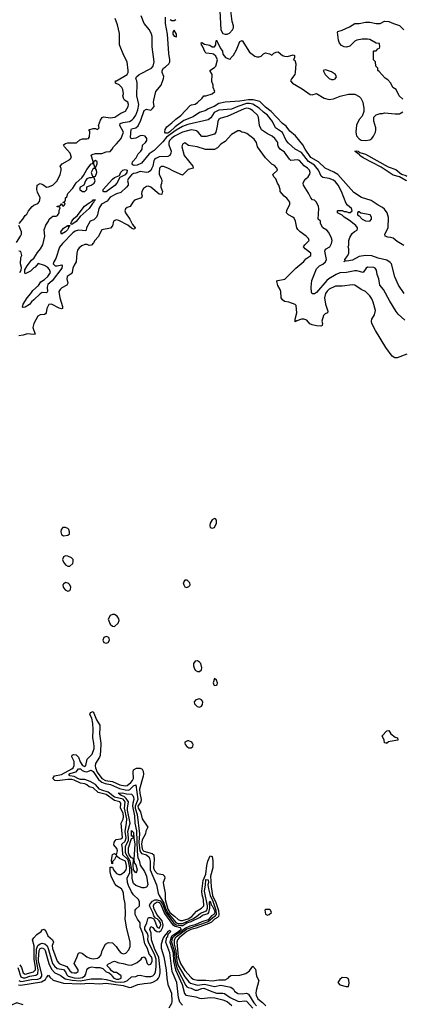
# Model space of a CAD drawing. Header units: inches. Extents: x 2348352 to 2479776, y 460422 to 613655.
# Tile 425 of 590: x 2416358 to 2419957, y 557545 to 566807. Entities that reach past the tile are written whole.
import ezdxf

# ---------------------------------------------------------------- set-up
doc = ezdxf.new("R2010")
doc.units = ezdxf.units.IN
doc.header["$MEASUREMENT"] = 0
doc.layers.add('C4515', color=7, linetype='Continuous')
doc.layers.add('C4516', color=7, linetype='Continuous')

msp = doc.modelspace()

# ---------------------------------------------------------------- linework, layer by layer
at = {"layer": 'C4515', "color": 4}
for points, elevation in [([(2416357.8, 557917.8), (2416374.2, 557890), (2416390, 557841.6), (2416410, 557828.4), (2416487.3, 557850), (2416505.3, 557870), (2416507.6, 557890), (2416494.7, 557970), (2416494.5, 558094.5), (2416478, 558150), (2416490, 558170.7), (2416518.3, 558201.7), (2416559, 558230), (2416570, 558244.7), (2416588.9, 558251.1), (2416607.5, 558227.5), (2416622, 558190), (2416667.7, 558150), (2416674.8, 558130), (2416663.4, 558096.6), (2416665.5, 558070), (2416710.4, 557950), (2416728.2, 557930), (2416742.2, 557922.2), (2416801.8, 557901.8), (2416830, 557860.4), (2416850, 557845.7), (2416870, 557840.3), (2416890, 557840.5), (2416906.8, 557853.2), (2416909.5, 557870), (2416869.3, 557930), (2416896.1, 557983.9), (2416910, 558024.7), (2416926.3, 558033.7), (2416950, 558022), (2416990.6, 557990), (2417017.6, 557977.6), (2417050, 557972.6), (2417090, 557980.3), (2417109.4, 557990), (2417125.1, 558010), (2417135.1, 558050), (2417165.2, 558110), (2417192.9, 558127.1), (2417230, 558124), (2417238, 558118), (2417264.9, 558090), (2417290.3, 558050.3), (2417310, 558030.7), (2417330, 558021), (2417355.5, 558024.5), (2417383.2, 558056.8), (2417396, 558090), (2417396, 558130), (2417362.7, 558270), (2417348.7, 558350), (2417353.2, 558390), (2417349.4, 558489.4), (2417337.2, 558550), (2417335.1, 558590), (2417329.3, 558610), (2417315.1, 558630), (2417270, 558660.9), (2417250, 558685.2), (2417217, 558750), (2417209.6, 558790.4), (2417210, 558834), (2417230, 558834), (2417241, 558810), (2417270, 558774.8), (2417290, 558766.8), (2417310, 558767.3), (2417345.2, 558790), (2417358, 558810), (2417363.7, 558830), (2417363.6, 558850), (2417353.3, 558890), (2417295.6, 558915.6), (2417274, 558934), (2417270, 558946), (2417250, 558908), (2417231.1, 558888.9), (2417230, 558866), (2417226, 558870), (2417222, 558902), (2417230, 558954), (2417250, 558962), (2417270, 558952), (2417279.3, 558990), (2417272.7, 559010), (2417244.1, 559044.1), (2417246, 559070), (2417265.9, 559094.1), (2417310, 559102.3), (2417322.9, 559110), (2417324.4, 559115.6), (2417311.5, 559250), (2417330, 559287.3), (2417335, 559310), (2417330, 559342.7), (2417307.6, 559390), (2417310, 559437.2), (2417299.3, 559450), (2417250, 559461.2), (2417170, 559517), (2417097.3, 559537.3), (2417050, 559580.5), (2417010, 559589.5), (2416989.4, 559610), (2416970, 559619.7), (2416930, 559624.2), (2416870, 559654.1), (2416850, 559659.5), (2416810, 559659.2), (2416710, 559645.7), (2416689.7, 559650), (2416669.8, 559670), (2416685.9, 559694.1), (2416750, 559707.2), (2416850, 559759.7), (2416862.3, 559770), (2416869.8, 559790), (2416871.6, 559811.6), (2416869, 559830), (2416848.4, 559871.6), (2416851.3, 559888.7), (2416864.4, 559895.6), (2416890, 559891.3), (2416910, 559870.3), (2416926.6, 559826.6), (2416950, 559791.8), (2416970, 559781.7), (2416981.6, 559790), (2416992.9, 559850), (2417041.1, 559898.9), (2417057.5, 559950), (2417059.1, 559970), (2417054.4, 560000)], 76), ([(2417121.2, 560000), (2417122.7, 559990), (2417114.5, 559885.5), (2417109.3, 559870), (2417072.1, 559810), (2417068.6, 559788.6), (2417071.1, 559770), (2417087.8, 559730), (2417130, 559670.3), (2417165.5, 559650), (2417230, 559641.6), (2417300.7, 559610), (2417350, 559600.8), (2417370, 559603.1), (2417403.5, 559630), (2417420.4, 559650), (2417427.6, 559670), (2417424.5, 559730), (2417429.5, 559750.5), (2417455.3, 559764.7), (2417490, 559765.3), (2417510, 559755.5), (2417519.3, 559739.3), (2417523.5, 559710), (2417520.6, 559690), (2417485, 559570), (2417487.2, 559530), (2417499.3, 559470), (2417497.6, 559450), (2417470.4, 559410), (2417472.4, 559390), (2417495.8, 559355.8), (2417510, 559290.8), (2417562, 559210), (2417546, 559174), (2417542.8, 559150), (2417508.9, 559091.1), (2417504.1, 559050), (2417508.6, 559008.6), (2417515.2, 558995.2), (2417526.5, 558986.5), (2417604.9, 558964.9), (2417620.5, 558950), (2417623.2, 558903.2), (2417616.2, 558830), (2417625.2, 558805.2), (2417650, 558776.5), (2417705.5, 558765.5), (2417720.7, 558750), (2417723, 558730), (2417708.8, 558691.2), (2417710.3, 558670), (2417727.6, 558590), (2417726.4, 558530), (2417750, 558439.6), (2417770, 558407.4), (2417815.1, 558375.1), (2417850, 558341.7), (2417870, 558333.1), (2417890, 558332.4), (2417943.6, 558350), (2417976.4, 558370), (2418020.2, 558419.8), (2418069.5, 558450), (2418089.5, 558470), (2418088.5, 558530), (2418075.5, 558575.5), (2418071.6, 558610), (2418084.9, 558710), (2418107.6, 558770), (2418118.5, 558850), (2418128.9, 558891.1), (2418150, 558943), (2418170, 558934.8), (2418175.9, 558895.9), (2418173.5, 558830), (2418153.1, 558750), (2418159.1, 558650), (2418172.2, 558570), (2418203.9, 558503.9), (2418226.6, 558426.6), (2418231.7, 558390), (2418227.5, 558372.5), (2418218.9, 558361.1), (2418190, 558346.4), (2418161.2, 558318.8), (2418136, 558304), (2418017.6, 558262.4), (2417968.9, 558250), (2417930, 558230.9), (2417858.6, 558170), (2417842.7, 558150), (2417835.5, 558130), (2417850.1, 557990.1), (2417869.3, 557930), (2417910, 557862), (2417970, 557797), (2417990, 557782.3), (2418030, 557771.4), (2418110, 557772.4), (2418170, 557764.4), (2418230, 557775.2), (2418290, 557775.8), (2418319.3, 557790), (2418331.9, 557808.1), (2418343.6, 557816.4), (2418430, 557820.2), (2418486.7, 557833.3), (2418519.5, 557860.5), (2418550, 557904.7), (2418574.6, 557874.6), (2418584.9, 557810), (2418607.3, 557770), (2418583.6, 557676.4), (2418578.9, 557650), (2418580.9, 557630), (2418598, 557598), (2418643.4, 557563.4), (2418672.2, 557530)], 76), ([(2417912.1, 560000), (2417913.4, 559990), (2417929.1, 559969.1), (2417950, 559957.1), (2417970, 559956.3), (2417986, 559970), (2417989.4, 559990), (2417982.7, 560000)], 84), ([(2419812.2, 560000), (2419810, 559998), (2419805, 560000)], 76), ([(2416339.2, 557890), (2416370, 557802.7), (2416390, 557793.7), (2416410, 557795.5), (2416452.7, 557810), (2416510, 557819.1), (2416527.2, 557832.8), (2416532.2, 557870), (2416513.8, 557970), (2416516.8, 558063.2), (2416530, 558097.4), (2416550, 558114.3), (2416570, 558120.8), (2416595.3, 558115.3), (2416614.9, 558094.9), (2416626, 558070), (2416667.3, 557930), (2416684.1, 557904.1), (2416710, 557882), (2416771.4, 557871.4), (2416788.9, 557850), (2416802, 557822), (2416815.5, 557810), (2416870, 557795.2), (2416909.8, 557790.2), (2416950, 557798.5), (2416970, 557813.4), (2416978.9, 557830), (2416989.7, 557870.3), (2416998, 557882), (2417010, 557890.8), (2417037.3, 557897.3), (2417070, 557891), (2417111.3, 557891.3), (2417141, 557881), (2417170, 557851.3), (2417199.8, 557839.8), (2417222.8, 557822.8), (2417227.3, 557810), (2417243.8, 557790), (2417270, 557780.7), (2417290, 557780.2), (2417314, 557790), (2417311.5, 557811.5), (2417270, 557844), (2417245.2, 557845.2), (2417220.2, 557860.2), (2417210, 557878), (2417178, 557910), (2417194.6, 557925.4), (2417210, 557930.8), (2417230, 557946), (2417250, 557950.6), (2417290, 557934.9), (2417330.3, 557930.3), (2417375.2, 557915.2), (2417410, 557913), (2417462.7, 557937.3), (2417499.3, 557970), (2417510, 557986), (2417530, 557991), (2417546, 557970), (2417556, 557930), (2417570, 557916), (2417590, 557924), (2417604.5, 557950), (2417603.6, 557970), (2417596.3, 557990), (2417577.2, 558017.2), (2417561.3, 558070), (2417535.2, 558115.2), (2417517.7, 558210), (2417492.1, 558270), (2417491.7, 558311.7), (2417464.6, 558344.6), (2417444, 558390), (2417443.6, 558430), (2417450, 558440.7), (2417485.2, 558470), (2417485.2, 558510), (2417474, 558530), (2417430, 558575.1), (2417410, 558603.7), (2417381.6, 558661.6), (2417372, 558692), (2417369.8, 558730), (2417394.7, 558785.3), (2417394.8, 558830), (2417381.2, 558890), (2417372.5, 558910), (2417329, 558950), (2417326.6, 559010), (2417319.1, 559050), (2417350, 559079.6), (2417358.4, 559110), (2417349.9, 559170), (2417364.1, 559250), (2417364.4, 559290), (2417343.4, 559390), (2417349, 559450), (2417330, 559473.2), (2417250, 559493.3), (2417190, 559541.2), (2417130, 559558.9), (2417110, 559569.8), (2417072, 559612), (2417022.1, 559642.1), (2416970, 559660.8), (2416930, 559659.8), (2416910, 559665.3), (2416870, 559687), (2416830, 559693.2), (2416822.4, 559702.4), (2416820.7, 559710), (2416830, 559714.9), (2416889.8, 559730.2), (2416910, 559761), (2416930, 559759.5), (2416945.8, 559745.8), (2416970, 559734), (2416990, 559732.7), (2417030, 559748.8), (2417050, 559735.3), (2417100.8, 559660.8), (2417130, 559634.5), (2417161.4, 559621.4), (2417213.6, 559613.6), (2417296.2, 559576.2), (2417350, 559561.4), (2417380.3, 559559.7), (2417394.7, 559565.3), (2417430, 559601.1), (2417450.3, 559610.3), (2417467.8, 559470), (2417443.6, 559410), (2417444.9, 559390), (2417462.6, 559330), (2417485.9, 559150), (2417480.1, 559070), (2417487.2, 558987.2), (2417503.6, 558963.6), (2417551.6, 558951.6), (2417576.2, 558930), (2417586.2, 558890), (2417586.2, 558810), (2417646.4, 558670), (2417660.4, 558590), (2417668.4, 558570), (2417714.9, 558494.9), (2417729.2, 558449.2), (2417747.6, 558410), (2417830, 558311.8), (2417850, 558305.6), (2417890, 558305.6), (2417987.3, 558350), (2418021.8, 558370), (2418058.4, 558401.6), (2418114.2, 558425.8), (2418123.4, 558450), (2418123.9, 558470), (2418096.5, 558610), (2418107, 558670), (2418108.2, 558711.8), (2418110, 558717.6), (2418130, 558717.1), (2418132.9, 558690), (2418126.8, 558670), (2418135.5, 558630), (2418150.6, 558570), (2418176.1, 558516.1), (2418204.2, 558430), (2418206.7, 558390), (2418190, 558370.5), (2418130, 558321.6), (2417929, 558251), (2417830, 558178), (2417821.4, 558170), (2417810, 558145.2), (2417810.7, 558110), (2417827.7, 558047.7), (2417835, 557950), (2417848.1, 557910), (2417910, 557802.7), (2417950, 557755.3), (2417965.3, 557745.3), (2418030, 557724.4), (2418095.3, 557735.3), (2418190, 557712.9), (2418250, 557726.4), (2418345.5, 557705.5), (2418368, 557688), (2418378.8, 557670), (2418410, 557648), (2418450, 557643), (2418490, 557650.8), (2418510, 557640.7), (2418559.1, 557559.1), (2418585.7, 557530)], 72), ([(2416346.8, 557726.8), (2416370, 557726.4), (2416562.5, 557757.5), (2416600.5, 557779.5), (2416610, 557798), (2416630, 557818), (2416640.4, 557800.4), (2416672.1, 557772.1), (2416770, 557744.9), (2416930, 557738.4), (2417010, 557743.2), (2417110, 557739.1), (2417170, 557744.2), (2417330, 557720.9), (2417390, 557703), (2417410, 557706), (2417469.7, 557730.3), (2417530, 557741.6), (2417590, 557746.4), (2417610, 557753.1), (2417650, 557775.8), (2417663, 557790), (2417672.3, 557810), (2417679.2, 557840.8), (2417679.8, 557870), (2417665.5, 557985.5), (2417625.5, 558070), (2417596.8, 558150), (2417594.3, 558214.3), (2417583.5, 558250), (2417590, 558277.3), (2417610, 558266), (2417625.8, 558245.8), (2417648.9, 558228.9), (2417670, 558225.7), (2417690, 558240.6), (2417703.7, 558270), (2417707.8, 558290), (2417697.9, 558330), (2417648.2, 558388.2), (2417618.7, 558450), (2417615.2, 558470), (2417622.7, 558490), (2417650, 558507.4), (2417670, 558503.3), (2417683.6, 558490), (2417719.4, 558399.4), (2417795.9, 558295.9), (2417819.2, 558279.2), (2417866.5, 558266.5), (2417875.2, 558255.2), (2417875.9, 558250), (2417854.3, 558230), (2417790, 558186), (2417779.3, 558170), (2417770.9, 558130), (2417800.1, 558030), (2417805.5, 557950), (2417823.6, 557870), (2417887.5, 557730), (2417907.5, 557647.5), (2417922, 557630), (2418015.8, 557615.8), (2418050, 557602), (2418070, 557600.5), (2418150, 557610.3), (2418193.1, 557606.9), (2418270, 557587.2), (2418310.5, 557570), (2418353.4, 557533.4)], 64), ([(2416350.1, 557770.1), (2416370, 557761.1), (2416390, 557761.4), (2416470, 557779.3), (2416530, 557782.2), (2416552.4, 557790), (2416565.8, 557810), (2416565.5, 557830), (2416536.1, 557950), (2416534.9, 557970), (2416542, 558050), (2416550, 558068.4), (2416570, 558076.1), (2416590, 558063.8), (2416596.5, 558050), (2416631, 557930), (2416655.8, 557875.8), (2416690, 557841.7), (2416738.9, 557818.9), (2416785, 557785), (2416852.3, 557772.3), (2416930, 557766.5), (2417030, 557784), (2417130, 557783.2), (2417170, 557777.8), (2417255.6, 557755.6), (2417310, 557752.1), (2417342.6, 557757.4), (2417370.8, 557769.2), (2417410, 557804), (2417450, 557807.3), (2417470, 557816), (2417490, 557818.8), (2417545.8, 557805.8), (2417590, 557805.3), (2417610, 557812.4), (2417627.6, 557830), (2417636.4, 557850), (2417642.6, 557897.4), (2417642.3, 557970), (2417630, 558006.3), (2417569.8, 558130), (2417563.9, 558150), (2417565.5, 558190), (2417561.2, 558210), (2417536.5, 558250), (2417534.2, 558270), (2417555.3, 558310), (2417563, 558350), (2417570, 558360.5), (2417590, 558362), (2417613.7, 558353.7), (2417622.3, 558342.3), (2417650.7, 558270), (2417670, 558262.7), (2417684.5, 558290), (2417682, 558310), (2417671.3, 558330), (2417650, 558349.7), (2417635.1, 558355.1), (2417618.3, 558378.3), (2417609.8, 558410), (2417580.4, 558470), (2417584.2, 558490), (2417605.7, 558514.3), (2417630, 558526.6), (2417650, 558528.5), (2417678.1, 558518.1), (2417700.6, 558490), (2417731.3, 558410), (2417807.3, 558307.3), (2417830, 558291.6), (2417874.2, 558285.8), (2417892.7, 558287.3), (2417930, 558310.1), (2417970, 558322.9), (2418054.3, 558365.7), (2418077.9, 558382.1), (2418130, 558399.3), (2418137.6, 558410), (2418145.3, 558450), (2418144.2, 558510), (2418150, 558516.4), (2418159.3, 558479.3), (2418170, 558472.2), (2418190, 558426), (2418192.8, 558410), (2418185, 558390), (2418163.3, 558376.7), (2418130, 558339.2), (2418070, 558319.9), (2418010, 558291.7), (2417959.4, 558280.6), (2417917.3, 558262.7), (2417874.3, 558225.7), (2417814.6, 558190), (2417796.1, 558170), (2417787.8, 558150), (2417786.5, 558130), (2417811.6, 558050), (2417819, 557950), (2417839.9, 557879.9), (2417921.3, 557721.3), (2417930, 557708.7), (2417942, 557702), (2417970, 557695.6), (2418010, 557677.4), (2418030, 557676.5), (2418070, 557694.2), (2418090, 557697.6), (2418150, 557670.2), (2418210, 557650.3), (2418270, 557650.4), (2418285.1, 557645.1), (2418339.1, 557610), (2418410, 557573.1), (2418430, 557570.3), (2418470, 557577.4), (2418490, 557574.9), (2418551.6, 557510)], 68), ([(2417890, 557535.8), (2417864.4, 557564.4), (2417850.7, 557610), (2417834.6, 557750), (2417793.4, 557853.4), (2417770, 558028), (2417734, 558130), (2417743.2, 558176.8), (2417750, 558184.2), (2417755.2, 558204.8), (2417778.4, 558230), (2417770, 558240.5), (2417750, 558230.6), (2417735.6, 558204.4), (2417730, 558203.1), (2417707.1, 558170), (2417689.7, 558110), (2417687.3, 558072.7), (2417714.7, 557990), (2417735, 557870), (2417741.6, 557790), (2417751.9, 557730), (2417786.6, 557650), (2417789.6, 557570), (2417787, 557553), (2417760.9, 557510)], 56), ([(2416390, 557541.3), (2416330, 557559.1), (2416270, 557534)], 56)]:
    msp.add_lwpolyline(points, dxfattribs=dict(at, elevation=elevation))
for points, elevation in [([(2417530, 558639.5), (2417510, 558642), (2417450, 558662), (2417430, 558682.7), (2417422.5, 558702.5), (2417416.9, 558730), (2417413.6, 558810), (2417398.6, 558890), (2417352.5, 558970), (2417354, 559030), (2417380.4, 559090), (2417382.2, 559110), (2417375.6, 559170), (2417395.8, 559250), (2417371.4, 559370), (2417370.7, 559390), (2417382.4, 559450), (2417360.5, 559480.5), (2417339.9, 559499.9), (2417313.2, 559510), (2417284, 559530), (2417288.1, 559531.9), (2417326.4, 559533.6), (2417364.2, 559524.2), (2417410, 559520.3), (2417422, 559510), (2417430, 559494), (2417433, 559470), (2417423.1, 559436.9), (2417420.5, 559410), (2417438.3, 559318.3), (2417441.1, 559250), (2417457.7, 559177.7), (2417462.9, 558982.9), (2417470, 558922), (2417482, 558902), (2417490, 558854), (2417533.4, 558793.4), (2417552, 558750), (2417563, 558670), (2417550, 558646)], 68), ([(2417450, 558782.4), (2417429.9, 558809.9), (2417425.6, 558854.4), (2417429.6, 558909.6), (2417420.4, 558920.4), (2417410, 558921.6), (2417387.9, 558950), (2417380.6, 558970), (2417382.5, 559017.5), (2417410, 559104), (2417428, 559110), (2417426, 559126), (2417410, 559128), (2417410, 559178.8), (2417430, 559162), (2417430.2, 559110), (2417441.2, 559050), (2417430.2, 558910), (2417435.9, 558875.9), (2417450, 558858.4), (2417461.6, 558810), (2417457, 558790)], 64), ([(2418710, 558435.3), (2418670, 558435.3), (2418664.7, 558430), (2418670, 558394), (2418690, 558382), (2418706, 558390), (2418726, 558410), (2418718, 558430)], 84), ([(2419390, 557798), (2419370, 557778), (2419351.3, 557750), (2419370, 557727.3), (2419430, 557711.3), (2419450, 557714), (2419456, 557744), (2419452.9, 557772.9), (2419448.4, 557788.4), (2419434.6, 557794.6)], 84)]:
    msp.add_lwpolyline(points, close=True, dxfattribs=dict(at, elevation=elevation))
at = {"layer": 'C4516', "color": 4}
for points, elevation in [([(2416354, 564890), (2416389, 564930), (2416410, 564964.7), (2416424, 564976), (2416442, 565010), (2416475.3, 565050), (2416490, 565061), (2416530, 565078), (2416544.7, 565095.3), (2416549.3, 565130), (2416524.2, 565184.2), (2416519.6, 565210), (2416523.7, 565250), (2416550, 565267.3), (2416576.7, 565256.7), (2416610, 565231), (2416630, 565234), (2416668.7, 565250), (2416709.4, 565290.6), (2416739, 565350), (2416748.4, 565388.4), (2416748.4, 565408.4), (2416738, 565430), (2416758, 565450), (2416830, 565491.3), (2416844, 565510), (2416833.2, 565550), (2416779, 565610), (2416768.7, 565630), (2416790, 565642.8), (2416810, 565647.3), (2416891.9, 565648.1), (2416924, 565676), (2416950, 565684.7), (2416990, 565684.7), (2417006, 565690), (2417014.6, 565705.4), (2417018, 565750), (2417018, 565758), (2417008.4, 565771.6), (2417050, 565782), (2417070, 565782), (2417090, 565774), (2417106, 565790), (2417098, 565810), (2417118, 565862), (2417133.2, 565886.8), (2417150, 565893.4), (2417210, 565884.9), (2417254, 565890), (2417310, 565926.8), (2417353, 565947), (2417378, 565990), (2417381.2, 566010), (2417374, 566030), (2417344, 566050), (2417334, 566070), (2417329.2, 566090), (2417334, 566110), (2417329.3, 566150), (2417318, 566170), (2417293.7, 566193.7), (2417258, 566210), (2417258, 566230), (2417270, 566233), (2417369.3, 566290), (2417377, 566310), (2417377, 566330), (2417367.6, 566410), (2417337.6, 566470), (2417298, 566570), (2417297, 566677), (2417278.7, 566758.7), (2417257.2, 566817.2)], 76), ([(2419980.4, 563980.4), (2419917.7, 564037.7), (2419900.4, 564060.4), (2419838.6, 564158.6), (2419781.2, 564270), (2419745.2, 564310), (2419737.2, 564370), (2419722, 564410), (2419713.2, 564450), (2419702, 564470), (2419690, 564475.1), (2419630, 564479.3), (2419616, 564470), (2419590, 564428.7), (2419530, 564443.7), (2419510, 564443.7), (2419430.5, 564429.5), (2419370, 564426), (2419334, 564410), (2419266.4, 564370), (2419246.6, 564353.4), (2419150, 564240.9), (2419130, 564226.6), (2419110, 564228.7), (2419103.7, 564243.7), (2419099.3, 564290), (2419106.3, 564353.7), (2419150, 564462), (2419178, 564490), (2419210, 564506), (2419235.3, 564530), (2419244, 564550), (2419229.2, 564630), (2419233.2, 564646.8), (2419274, 564670), (2419290, 564702), (2419296, 564730), (2419292.5, 564752.5), (2419265.6, 564805.6), (2419246, 564826), (2419209, 564850), (2419186, 564890), (2419186, 564910), (2419166, 564930), (2419173.2, 565030), (2419169, 565050), (2419150, 565088.7), (2419130, 565109), (2419113.2, 565113.2), (2419095.3, 565130), (2419075.1, 565175.1), (2419028, 565250), (2419026, 565270), (2419035.3, 565290), (2419049.3, 565310.7), (2419072.7, 565327.3), (2419086.6, 565353.4), (2419089.4, 565370), (2419083.7, 565390), (2419066, 565410), (2419032.5, 565432.5), (2418990, 565480.9), (2418970, 565489.4), (2418910, 565482.7), (2418895.1, 565495.1), (2418850, 565560.9), (2418809.2, 565590), (2418793.2, 565610), (2418786, 565630), (2418785.2, 565650), (2418757.2, 565690), (2418734, 565710), (2418690, 565731.8), (2418633.2, 565770), (2418612.7, 565812.7), (2418605.1, 565890), (2418596.2, 565910), (2418552, 565950), (2418530, 565965.6), (2418510, 565972.8), (2418490, 565973.7), (2418470, 565968), (2418310, 565896.2), (2418250, 565879.5), (2418231, 565870), (2418220.7, 565850), (2418216.3, 565803.7), (2418202, 565750), (2418190, 565729), (2418113, 565707), (2418070, 565709.4), (2418035.3, 565750), (2418020.2, 565760.2), (2418010, 565765.2), (2417969.4, 565769.4), (2417890, 565749.6), (2417813, 565710), (2417786.4, 565690), (2417768.5, 565670), (2417760.4, 565650), (2417760.4, 565630), (2417782, 565570), (2417781, 565550), (2417771.3, 565530), (2417750, 565521.2), (2417670, 565517), (2417638.3, 565501.7), (2417627.6, 565492.4), (2417621.2, 565478.8), (2417610.2, 565429.8), (2417597.7, 565402.3), (2417590, 565389), (2417570, 565373.2), (2417550, 565369.4), (2417490, 565379), (2417450, 565362), (2417430, 565359), (2417410, 565346), (2417378, 565310), (2417373, 565290), (2417379.3, 565270), (2417378, 565250), (2417364, 565230), (2417310, 565181.2), (2417270, 565169.2), (2417210, 565137.2), (2417181, 565099), (2417126, 565070), (2417102.8, 565030), (2417090.7, 564970), (2417080.7, 564950), (2417054.6, 564925.4), (2417021, 564910), (2416986, 564850), (2416984.7, 564830), (2416978.8, 564821.2), (2416910, 564826.3), (2416881.3, 564818.7), (2416858.9, 564801.1), (2416759.9, 564700.1), (2416734, 564666), (2416698.5, 564561.5), (2416678, 564530), (2416672, 564510), (2416691.6, 564491.6), (2416710, 564491.3), (2416750, 564502), (2416758, 564490), (2416753.4, 564470), (2416664, 564350), (2416623.4, 564316.6), (2416615.8, 564290), (2416620.7, 564250), (2416617.5, 564242.5), (2416610, 564237.2), (2416570, 564239.5), (2416550, 564229.5), (2416490.8, 564170), (2416467.5, 564152.5), (2416450, 564129.2), (2416410, 564104), (2416390, 564098), (2416383.1, 564103.1), (2416389.3, 564130), (2416429, 564190), (2416464, 564230), (2416480.2, 564259.8), (2416534.8, 564305.2), (2416558, 564342), (2416590, 564362), (2416622, 564390), (2416648, 564430), (2416638, 564458), (2416619.5, 564479.5), (2416590, 564496), (2416532.9, 564512.9), (2416502.4, 564477.6), (2416490, 564471.6), (2416458.9, 564441.1), (2416410, 564416), (2416404.8, 564424.8), (2416407.6, 564452.4), (2416428.1, 564491.9), (2416470, 564544.9), (2416493.9, 564566.1), (2416524, 564616), (2416553.7, 564650), (2416575.1, 564690), (2416594, 564770), (2416589.1, 564830.9), (2416604.7, 564875.3), (2416628.7, 564910), (2416635.3, 564930), (2416652.9, 564947.1), (2416670, 564958), (2416700.4, 564959.6), (2416714.6, 564965.4), (2416728, 564990), (2416728, 565012), (2416738, 565038), (2416730, 565046), (2416710, 565046), (2416710, 565054), (2416742, 565058), (2416750, 565074), (2416754, 565074), (2416758, 565058), (2416770, 565054), (2416786, 565070), (2416782, 565082), (2416766, 565086), (2416766, 565090), (2416782, 565098), (2416788, 565112), (2416788.7, 565130), (2416800.4, 565139.6), (2416810, 565171), (2416857.6, 565222.4), (2416888.3, 565271.7), (2416941.6, 565318.4), (2416959.7, 565340.3), (2416990, 565396), (2417030, 565452), (2417046, 565454), (2417048, 565472), (2417030, 565532), (2417040.2, 565539.8), (2417070, 565546.8), (2417130, 565546.8), (2417170, 565562.8), (2417210, 565566.8), (2417229.2, 565590), (2417239, 565610), (2417270, 565639.1), (2417311.8, 565690), (2417335.1, 565750), (2417299.6, 565810), (2417302.7, 565830), (2417330, 565839.5), (2417391, 565849), (2417416.2, 565863.8), (2417430, 565876.3), (2417451.6, 565910), (2417470, 565958), (2417478, 566010), (2417460.5, 566090), (2417463.7, 566210), (2417461.2, 566230), (2417449.2, 566250), (2417455.3, 566270), (2417482, 566290), (2417597.2, 566350), (2417612, 566370), (2417622, 566410), (2417604.5, 566550), (2417605.2, 566650), (2417599.3, 566670), (2417578, 566710), (2417529.6, 566770), (2417502, 566842)], 72), ([(2419975.3, 564230), (2419922.7, 564310), (2419887.2, 564387.2), (2419854, 564510), (2419843.7, 564523.7), (2419810, 564546), (2419730, 564562.7), (2419670, 564586), (2419610.7, 564589.3), (2419550, 564579.5), (2419490, 564545.1), (2419435.3, 564535.3), (2419422, 564538), (2419408, 564530), (2419418, 564542), (2419415.3, 564550), (2419445.2, 564590), (2419453.2, 564610), (2419455.3, 564650), (2419449, 564670), (2419453.2, 564686.8), (2419453.2, 564730), (2419462, 564758), (2419485.6, 564794.4), (2419506, 564814), (2419532.9, 564827.1), (2419536.5, 564843.5), (2419536, 564850), (2419519, 564870), (2419458.9, 564918.9), (2419410, 564949.2), (2419390, 564969), (2419348, 564990), (2419346, 565010), (2419350, 565011.3), (2419391.1, 565011.1), (2419410, 565002), (2419430, 565002), (2419450, 564992), (2419467.3, 564992.7), (2419486, 565010), (2419478, 565030), (2419441.2, 565061.2), (2419430, 565078), (2419385.6, 565190), (2419355.1, 565250), (2419330, 565282), (2419310, 565296.9), (2419270, 565311.5), (2419210, 565322.7), (2419195.3, 565335.3), (2419167.8, 565390), (2419130, 565437.6), (2419074.1, 565474.1), (2419010, 565556.3), (2418949.7, 565589.7), (2418885.1, 565645.1), (2418865.6, 565670), (2418830, 565747), (2418763.7, 565790), (2418735.8, 565850), (2418690, 565907.3), (2418650, 565937.4), (2418610, 565975.8), (2418552, 566012), (2418518.5, 566018.5), (2418490, 566016.8), (2418408.5, 565991.5), (2418350, 565964.8), (2418230, 565954.7), (2418186.6, 565933.4), (2418156.7, 565883.3), (2418130, 565864.7), (2417940.4, 565819.6), (2417890, 565802), (2417830, 565766.4), (2417738.9, 565701.1), (2417703.2, 565656.8), (2417623.1, 565576.9), (2417576, 565544), (2417503, 565457), (2417462.4, 565437.6), (2417435.2, 565435.2), (2417421.2, 565441.2), (2417415.8, 565450), (2417420.4, 565470), (2417452.6, 565507.4), (2417473.6, 565546.4), (2417497.6, 565570), (2417509.3, 565590), (2417514.6, 565625.4), (2417542, 565650), (2417554, 565670), (2417554, 565690), (2417538, 565710), (2417510, 565717.2), (2417490, 565712.7), (2417450, 565692.7), (2417406, 565686), (2417401.5, 565701.5), (2417405.4, 565774.6), (2417410, 565780.7), (2417451.3, 565788.7), (2417472.6, 565807.4), (2417498.5, 565861.5), (2417530, 565951.3), (2417550, 565966), (2417590, 565956), (2417608.7, 565970), (2417622, 565990), (2417617.2, 566030), (2417619.3, 566050), (2417639.3, 566130), (2417688.7, 566190), (2417710, 566254), (2417712.9, 566272.9), (2417699, 566310), (2417699, 566330), (2417709.6, 566350.4), (2417730, 566362.8), (2417759.3, 566390), (2417769.3, 566410), (2417771.8, 566430), (2417759.5, 566490), (2417747.3, 566670), (2417729.5, 566770), (2417729.2, 566830)], 68), ([(2418239.3, 566890), (2418250.5, 566710), (2418270, 566677.3), (2418290, 566670.6), (2418310, 566670.7), (2418330, 566680.7), (2418359.3, 566710), (2418369.3, 566730), (2418369.3, 566750), (2418355.1, 566790), (2418344, 566890)], 68), ([(2417772, 566810), (2417790, 566798), (2417810, 566798), (2417828, 566810)], 68), ([(2419960.4, 566060.4), (2419928.9, 566088.9), (2419898, 566150), (2419868, 566170), (2419848.4, 566208.4), (2419820.4, 566240.4), (2419796.4, 566256.4), (2419740.4, 566320.4), (2419726, 566330), (2419726, 566350), (2419708.4, 566368.4), (2419706, 566410), (2419686, 566430), (2419686, 566510), (2419690, 566514), (2419710, 566514), (2419727.3, 566532.7), (2419742, 566538), (2419746, 566550), (2419742, 566582), (2419710, 566586), (2419650, 566619), (2419630, 566624), (2419578, 566622), (2419530, 566614), (2419510, 566604), (2419463, 566557), (2419430.6, 566549.4), (2419410, 566552.3), (2419384.5, 566564.5), (2419366.6, 566586.6), (2419355.5, 566615.5), (2419346, 566690), (2419350, 566696), (2419392.7, 566707.3), (2419461.2, 566738.8), (2419510, 566770.8), (2419551.1, 566771.1), (2419610, 566784.7), (2419650, 566784.7), (2419710, 566771.3), (2419748.4, 566771.6), (2419790, 566791.3), (2419831, 566791), (2419874, 566770), (2419930, 566751.3), (2419971.1, 566711.1)], 64), ([(2419970, 564684), (2419910, 564719.3), (2419872.5, 564752.5), (2419850, 564759.3), (2419820.1, 564760.1), (2419795.3, 564770), (2419793.2, 564790), (2419824.5, 564850), (2419827.2, 564947.2), (2419814, 564990), (2419790, 565023.7), (2419770, 565040.7), (2419730, 565060.7), (2419664.9, 565104.9), (2419573.4, 565133.4), (2419501, 565181), (2419349.7, 565349.7), (2419312.7, 565372.7), (2419230, 565409.6), (2419169.6, 565470), (2419095.8, 565510), (2419041.7, 565590), (2419021.6, 565630), (2418953.7, 565713.7), (2418899.6, 565759.6), (2418866, 565806), (2418829.4, 565830), (2418723, 565943), (2418670, 565982.4), (2418617.5, 566037.5), (2418552.9, 566052.9), (2418510, 566054), (2418430, 566041.5), (2418290, 566031.6), (2418230, 566019.7), (2418188.4, 565991.6), (2418131.9, 565968.1), (2418108.9, 565951.1), (2418050, 565934.7), (2417988.2, 565891.8), (2417902.5, 565857.5), (2417821.9, 565798.1), (2417770, 565751.5), (2417750, 565740.6), (2417730, 565738.7), (2417721.7, 565750), (2417726.8, 565773.2), (2417741.5, 565798.5), (2417790, 565835.6), (2417828.2, 565871.8), (2417874.9, 565905.1), (2417961.7, 565998.3), (2417974.7, 566005.3), (2418010, 566012.7), (2418030, 566026.4), (2418075.3, 566070), (2418090, 566092), (2418110, 566092), (2418168, 566110), (2418193.2, 566130), (2418178, 566170), (2418178, 566190), (2418165.6, 566225.6), (2418169, 566290), (2418148, 566330), (2418190, 566356), (2418204, 566370), (2418218, 566430), (2418202.4, 566462.4), (2418181.6, 566481.6), (2418170, 566487), (2418112.5, 566492.5), (2418101.6, 566501.6), (2418078, 566558), (2418068.7, 566570), (2418066, 566590), (2418070, 566592), (2418096.9, 566576.9), (2418146.8, 566566.8), (2418170, 566552), (2418190, 566552), (2418202, 566570), (2418202, 566590), (2418210, 566614), (2418243.5, 566543.5), (2418264.7, 566510), (2418270, 566482), (2418294, 566450), (2418330, 566434), (2418342, 566438), (2418346, 566450), (2418370, 566474), (2418398, 566522), (2418430, 566601), (2418450, 566611), (2418519.8, 566499.8), (2418570, 566464.7), (2418590, 566458), (2418610, 566458), (2418630, 566464.7), (2418650, 566484.7), (2418670, 566496), (2418706.4, 566486.4), (2418730, 566472), (2418750, 566492), (2418770, 566502), (2418790, 566504.7), (2418831.1, 566471.1), (2418850, 566464.7), (2418878, 566462), (2418930, 566476), (2418942, 566470), (2418942, 566450), (2418934, 566430), (2418944.7, 566424.7), (2418956, 566390), (2418950.7, 566310), (2418946.8, 566290), (2418914.8, 566250), (2418906.8, 566230), (2418922.8, 566210), (2419016.3, 566156.3), (2419090, 566103.2), (2419110, 566098.4), (2419150, 566112), (2419222, 566070), (2419270, 566056), (2419310, 566061), (2419372.9, 566087.1), (2419450, 566106), (2419510, 566104.7), (2419550, 566084.7), (2419567.1, 566067.1), (2419586, 566030), (2419596, 565970), (2419596, 565944), (2419579.8, 565900.2), (2419550, 565868), (2419525.2, 565814.8), (2419520.7, 565750), (2419526.8, 565713.2), (2419550, 565687.3), (2419570, 565674), (2419610, 565670.5), (2419650, 565676.3), (2419669.2, 565690), (2419686, 565710), (2419705.2, 565750), (2419708.9, 565768.9), (2419709, 565790), (2419688.4, 565851.6), (2419688.9, 565891.1), (2419710, 565911.3), (2419750, 565924.7), (2419770, 565924.7), (2419789.1, 565930.9), (2419890, 565921), (2419930, 565922), (2419960.4, 565939.6)], 64), ([(2420000, 563660), (2419910, 563626.3), (2419887.3, 563627.3), (2419861.4, 563641.4), (2419802.8, 563722.8), (2419703.5, 563883.5), (2419669.7, 563950), (2419666.6, 563970), (2419671.1, 563988.9), (2419694.5, 564030), (2419704, 564070), (2419683.7, 564150), (2419670, 564182), (2419650, 564209), (2419610, 564249), (2419570, 564269.2), (2419510, 564309.4), (2419487.9, 564312.1), (2419390, 564299), (2419330, 564301.2), (2419270, 564273.2), (2419250, 564254), (2419236, 564230), (2419226, 564190), (2419234.8, 564130), (2419255.3, 564064.7), (2419252, 564050), (2419230, 564039), (2419215.3, 564024.7), (2419201, 563970), (2419206, 563950), (2419202, 563930), (2419190, 563925.2), (2419150, 563927), (2419110, 563936), (2419087.3, 563947.3), (2419059.5, 563979.5), (2419030, 563989.3), (2419010, 563989.4), (2418964.7, 563975.3), (2418950, 563966), (2418949.2, 563989.2), (2418963.7, 564050), (2418958.6, 564118.6), (2418949.1, 564129.1), (2418890, 564149.3), (2418850, 564157.2), (2418828.7, 564170), (2418818, 564190), (2418815.3, 564250), (2418808.7, 564270), (2418786.3, 564306.3), (2418776.4, 564343.6), (2418778, 564350), (2418786, 564354), (2418852.5, 564367.5), (2418955.3, 564470), (2419030, 564531), (2419050, 564556), (2419095.3, 564590), (2419095.3, 564610), (2419042, 564650), (2419029, 564670), (2419039, 564690), (2419082, 564730), (2419075.3, 564750), (2419051.9, 564771.9), (2418995.3, 564810), (2418972.9, 564832.9), (2418964, 564850), (2418953.2, 564910), (2418938.6, 564938.6), (2418928, 564950), (2418888, 564970), (2418868.7, 564990), (2418869.4, 565010.6), (2418898, 565070), (2418898, 565090), (2418870, 565128), (2418845.6, 565145.6), (2418808.7, 565190), (2418808.4, 565208.4), (2418795.3, 565250), (2418782, 565270), (2418768.7, 565310), (2418748.7, 565330), (2418738, 565350), (2418782, 565390), (2418775.3, 565410), (2418754.6, 565434.6), (2418730, 565448), (2418670, 565508), (2418594, 565610), (2418585.2, 565650), (2418562.5, 565682.5), (2418495.3, 565735.3), (2418470, 565746.6), (2418448, 565750), (2418430, 565762), (2418410, 565762), (2418350, 565726), (2418290, 565661.2), (2418250, 565637.2), (2418217.5, 565602.5), (2418190, 565585.1), (2418105.4, 565585.4), (2418028, 565610), (2417944.8, 565624.8), (2417910, 565648.7), (2417890, 565635.3), (2417882.8, 565610), (2417905.5, 565530), (2417986, 565430), (2417991.3, 565410), (2417942, 565398), (2417890, 565344), (2417810, 565379.3), (2417751.3, 565411.3), (2417710, 565426.6), (2417690, 565426), (2417674, 565410), (2417668.4, 565370), (2417670.7, 565350), (2417690.7, 565310), (2417694, 565290), (2417693.4, 565266.6), (2417686, 565250), (2417686.8, 565230), (2417701, 565190), (2417694.8, 565165.2), (2417690, 565162), (2417670, 565165.2), (2417592.7, 565232.7), (2417570, 565240.5), (2417550, 565238.4), (2417522.3, 565217.7), (2417508.1, 565191.9), (2417504, 565170), (2417510.8, 565150), (2417504.7, 565130), (2417438, 565110), (2417421, 565090), (2417398, 565050), (2417370, 565039.3), (2417353.4, 565026.6), (2417348, 565010), (2417353, 564990), (2417393, 564930), (2417419.8, 564879.8), (2417444.7, 564850), (2417439.8, 564840.2), (2417430, 564835.3), (2417410, 564845.2), (2417373.8, 564873.8), (2417290, 564918), (2417270, 564925.2), (2417258, 564922), (2417241, 564910), (2417230, 564868), (2417213.7, 564846.3), (2417130, 564829), (2417095.9, 564764.1), (2417066, 564730), (2417053.7, 564706.3), (2417033.7, 564686.3), (2417010, 564684), (2416992, 564692), (2416970, 564691.5), (2416941.7, 564678.3), (2416919, 564661), (2416902.6, 564637.4), (2416894, 564610), (2416890.7, 564529.3), (2416870, 564498), (2416858.8, 564470), (2416850.7, 564429.3), (2416842.8, 564417.2), (2416806, 564390), (2416801, 564370), (2416810.7, 564329.3), (2416801, 564310), (2416755.9, 564284.1), (2416738, 564270), (2416724.7, 564250), (2416734.4, 564190), (2416762, 564110), (2416762, 564090), (2416750, 564086), (2416730, 564092.7), (2416658, 564130), (2416630.8, 564129.2), (2416614, 564090), (2416606.8, 564050), (2416599.9, 564040.1), (2416590, 564033.2), (2416550, 564029.3), (2416530, 564019), (2416490.6, 563949.4), (2416483, 563910), (2416502, 563850), (2416490, 563845.2), (2416426.8, 563853.2), (2416390, 563839), (2416350, 563834)], 76), ([(2420000, 565290.2), (2419990, 565293.3), (2419930, 565327.6), (2419870, 565345.3), (2419759.1, 565419.1), (2419587.9, 565507.9), (2419557, 565530), (2419555.9, 565535.9), (2419535.3, 565550), (2419535.3, 565555.3), (2419530, 565555.3), (2419524.5, 565564.5), (2419509.4, 565570.6), (2419526.5, 565573.5), (2419544.7, 565570), (2419544.7, 565564.7), (2419557.3, 565557.3), (2419610, 565541.5), (2419823.8, 565423.8), (2419896.8, 565396.8), (2419950, 565352.4), (2419990, 565342.6), (2420000, 565335.6)], 56), ([(2416327.6, 564712.4), (2416366, 564770), (2416374.5, 564790), (2416374.5, 564810), (2416349.3, 564870)], 76), ([(2416358, 564430), (2416372.7, 564450), (2416374.9, 564474.9), (2416365.2, 564510), (2416369.1, 564570.9), (2416378, 564590), (2416370, 564626), (2416350, 564628.7)], 76), ([(2417054.4, 560000), (2417046.5, 560050), (2417049.8, 560130.2), (2417046.8, 560186.8), (2417036.3, 560236.3), (2417018, 560270), (2417022.7, 560290), (2417050, 560298.8), (2417079.9, 560219.9), (2417110.4, 560170), (2417113.1, 560150), (2417107.4, 560090), (2417121.2, 560000)], 76), ([(2419805, 560000), (2419790, 560006), (2419785.2, 560030), (2419768.7, 560070), (2419810, 560118), (2419830, 560122), (2419847.7, 560087.7), (2419890, 560058), (2419912, 560050), (2419914, 560030), (2419841.4, 560018.6), (2419826.8, 560013.2), (2419812.2, 560000)], 76), ([(2417982.7, 560000), (2417976, 560010), (2417950, 560022.9), (2417936.3, 560023.7), (2417910.8, 560010), (2417912.1, 560000)], 84)]:
    msp.add_lwpolyline(points, dxfattribs=dict(at, elevation=elevation))
for points, elevation in [([(2417810, 566708), (2417798, 566690), (2417798, 566670), (2417810, 566652), (2417830, 566644.7), (2417834, 566650), (2417833.2, 566670)], 68), ([(2419234.6, 566334.6), (2419214, 566330), (2419232, 566290), (2419270, 566252), (2419290, 566244.7), (2419310, 566244.7), (2419326, 566250), (2419338, 566270), (2419328, 566290), (2419290, 566315.3)], 68), ([(2417070, 565482), (2417052, 565470), (2417052, 565450), (2417062, 565422), (2417070, 565414), (2417088, 565450), (2417088, 565470)], 72), ([(2417070, 565408), (2417050, 565408), (2417031.3, 565370), (2417041, 565341), (2417050, 565332), (2417070, 565334), (2417084, 565370), (2417082, 565390)], 72), ([(2417150, 565186), (2417143.7, 565190), (2417144.2, 565210), (2417230, 565306.3), (2417250, 565321.5), (2417298, 565342), (2417309.1, 565370.9), (2417329.1, 565390.9), (2417350, 565398.5), (2417368, 565390), (2417366, 565370), (2417351.4, 565348.6), (2417299.1, 565320.9), (2417270.2, 565269.8), (2417252, 565248), (2417170, 565187.1)], 68), ([(2417050, 565326), (2417030, 565318), (2417010, 565319), (2416990, 565308.7), (2416976, 565290), (2416962, 565250), (2416926, 565230), (2416922, 565210), (2416925.4, 565205.4), (2416950, 565192), (2416970, 565192), (2416988, 565210), (2416990, 565234), (2417030, 565251), (2417059, 565270), (2417068, 565290), (2417058, 565318)], 72), ([(2416850, 564880.9), (2416842, 564882), (2416839.3, 564890), (2416847.3, 564912.7), (2416870, 564938.4), (2416899.8, 564960.2), (2416968.7, 565051.3), (2417010, 565084.9), (2417038.9, 565101.1), (2417050, 565113.4), (2417070, 565112), (2417056.9, 565103.1), (2417056.4, 565090), (2417042.3, 565077.7), (2417010, 565031.6), (2416925.5, 564954.5), (2416890, 564907.8)], 68), ([(2419550, 564998), (2419542, 564998), (2419534, 564990), (2419534, 564970), (2419550, 564962), (2419578, 564930), (2419610, 564914.8), (2419650, 564911.3), (2419668.7, 564930), (2419668.7, 564950), (2419655.3, 564970), (2419568, 564988)], 68), ([(2416750, 564789.6), (2416746, 564810), (2416770, 564846), (2416810, 564870.4), (2416832, 564872), (2416826, 564866), (2416814, 564866), (2416819.3, 564859.3), (2416818.4, 564850), (2416808.4, 564830), (2416787.7, 564810)], 68), ([(2418190, 562114), (2418170, 562103.7), (2418150.7, 562070), (2418147.7, 562047.7), (2418151, 562031), (2418170, 562024.9), (2418190, 562031.3), (2418210, 562072), (2418210, 562099), (2418201.2, 562110)], 84), ([(2416764, 562030), (2416747.4, 562010), (2416745.5, 561990), (2416750, 561965.5), (2416770, 561950.4), (2416810, 561959.1), (2416825.2, 561970), (2416826.6, 561990), (2416820.9, 562010), (2416810, 562020.9), (2416790, 562029.6)], 84), ([(2416790, 561763.5), (2416770, 561753.3), (2416761.5, 561730), (2416770, 561704.9), (2416790, 561678), (2416810, 561665.5), (2416830, 561666), (2416857, 561690), (2416862, 561710), (2416859.5, 561730), (2416843.8, 561743.8), (2416810, 561760.5)], 84), ([(2416790, 561511.5), (2416770, 561498), (2416764.9, 561490), (2416766.4, 561470), (2416784.9, 561444.9), (2416810, 561430.6), (2416830, 561438.8), (2416836.2, 561450), (2416837.6, 561470), (2416829.5, 561490), (2416819.8, 561499.8), (2416810, 561507.3)], 84), ([(2417933.5, 561533.5), (2417910, 561533.3), (2417896.4, 561510), (2417900.4, 561490), (2417910, 561470.8), (2417930, 561466), (2417950, 561474), (2417956.9, 561483.1), (2417960.7, 561490), (2417957.6, 561510)], 84), ([(2417250, 561212.7), (2417230, 561212.7), (2417210, 561201.2), (2417190.8, 561169.2), (2417210, 561121), (2417230, 561102.8), (2417250, 561099.1), (2417284.5, 561130), (2417294.7, 561154.7), (2417291.3, 561171.3), (2417275.3, 561195.3)], 84), ([(2417170, 561003.7), (2417150, 560996), (2417140.5, 560970), (2417148.7, 560948.7), (2417170, 560942), (2417190, 560947.7), (2417202.7, 560970), (2417199.3, 560990), (2417190, 560998)], 84), ([(2418030, 560775.1), (2418010, 560772.7), (2417993.4, 560750), (2417993, 560730), (2417999.3, 560710), (2418010, 560688.2), (2418030, 560674.9), (2418050, 560674.9), (2418067, 560690), (2418071.5, 560710), (2418060.7, 560750), (2418050, 560763.7)], 84), ([(2418190, 560608.7), (2418179.1, 560570), (2418182.8, 560550), (2418190, 560542.8), (2418210, 560546.8), (2418215.3, 560550), (2418219.3, 560570), (2418210, 560595.3)], 84), ([(2418050, 560417.6), (2418016, 560410), (2417999.3, 560390), (2418003.8, 560370), (2418027.4, 560347.4), (2418050, 560340.5), (2418069, 560350), (2418076.3, 560363.7), (2418080.7, 560390), (2418077.4, 560397.4), (2418069.6, 560409.6)], 84)]:
    msp.add_lwpolyline(points, close=True, dxfattribs=dict(at, elevation=elevation))

doc.saveas('drawing.dxf')
